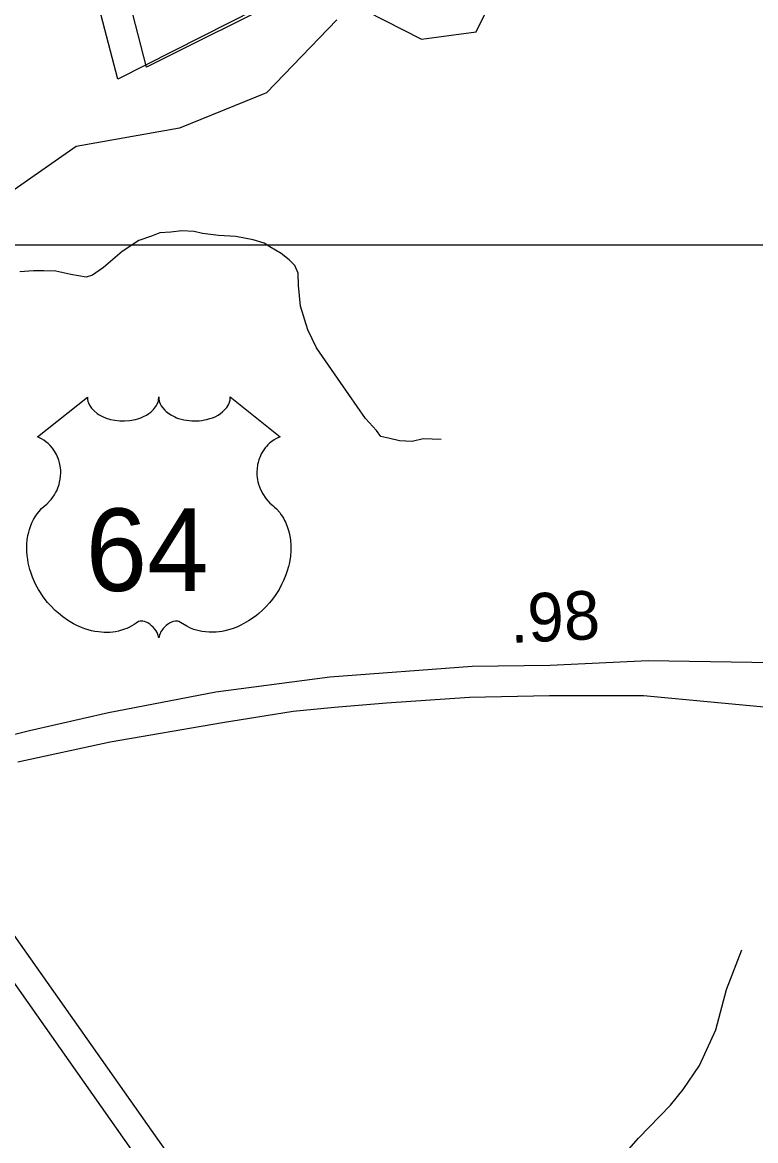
# Model space of a CAD drawing. Extents: x 2220236 to 2384410, y 720751 to 894131.
# Drawn here: x 2327373 to 2329260, y 813234 to 816114 of the extents above; entities that cross this region are included whole.
import ezdxf

# ---------------------------------------------------------------- set-up
doc = ezdxf.new("R2010")
doc.units = 0
for name, color, linetype in [('Exist Boundary Political City Limit New', 7, 'Continuous'), ('Exist Boundary Political City Limit New InsideOut', 7, 'Continuous'), ('Exist Hydrographic Creek Single Shore', 7, 'Continuous'), ('Exist Road Non-System Type 51', 7, 'Continuous'), ('Exist Road Primary US Divided Attributed', 7, 'Continuous'), ('Exist Road Primary US Mileage Hundredths English Label', 7, 'Continuous'), ('Exist Road Primary US Shield CELL', 7, 'Continuous'), ('Exist Road Primary US Shield Number Label', 7, 'Continuous'), ('Exist Road Secondary Type 20 Attributed', 7, 'Continuous'), ('Exist Utilities Electrical Transmission Line', 7, 'Continuous'), ('Map Preparation Boundary City Limit Buffer Line', 7, 'Continuous'), ('Map Preparation Inset Cut Line', 7, 'Continuous')]:
    doc.layers.add(name, color=color, linetype=linetype)

msp = doc.modelspace()

# ---------------------------------------------------------------- linework, layer by layer
at = {"layer": 'Exist Boundary Political City Limit New'}
msp.add_lwpolyline([(2328066, 816185.7), (2327692.5, 815998.4), (2327613, 816305.5)], dxfattribs=at)
at = {"layer": 'Exist Boundary Political City Limit New InsideOut'}
msp.add_lwpolyline([(2328332.7, 816329.8), (2327618.6, 815967), (2327464.7, 816555.2)], dxfattribs=at)
at = {"layer": 'Exist Hydrographic Creek Single Shore'}
for points in [[(2328257.1, 816143), (2328400, 816070.1), (2328541.1, 816089), (2328598.1, 816206.2), (2328638.1, 816391.6), (2328720.9, 816408.1), (2328806, 816250.8), (2328897.1, 816284.1), (2328945.1, 816460), (2328986.1, 816484.7), (2329071, 816386.4), (2329162, 816413.1), (2329161, 816488.5), (2329101.1, 816637), (2329091, 816804), (2329141.1, 816861.8), (2329382, 816930.8), (2329421, 817106.3), (2329487, 817141.9), (2329847.1, 817061.3), (2329956, 816964), (2329982, 816879.8), (2330019.9, 816421.8)], [(2328182, 816120.3), (2328001, 815932.3), (2327777.1, 815841.2), (2327510.9, 815794.2), (2327171.9, 815557.1)]]:
    msp.add_lwpolyline(points, dxfattribs=at)
at = {"layer": 'Exist Road Non-System Type 51'}
msp.add_lwpolyline([(2328450.9, 815039.2), (2328404.7, 815040.9), (2328376.6, 815034.3), (2328343.5, 815035.9), (2328318.7, 815042.5), (2328295.6, 815047.5), (2328284, 815062.4), (2328255.9, 815093.8), (2328191.4, 815186.4), (2328130.3, 815275.7), (2328107.2, 815322.1), (2328089, 815383.2), (2328084, 815436.2), (2328082.4, 815467.6), (2328074.1, 815487.4), (2328059.2, 815502.3), (2328039.4, 815518.9), (2328009.6, 815535.4), (2327994.8, 815545.3), (2327966.7, 815553.6), (2327922, 815561.9), (2327877.4, 815565.2), (2327836.1, 815570.1), (2327814.6, 815575.1), (2327783.2, 815576.7), (2327755.1, 815573.4), (2327727, 815571.8), (2327705.5, 815563.5), (2327672.5, 815551.9), (2327629.5, 815523.8), (2327581.6, 815482.5), (2327553.5, 815462.6), (2327536.9, 815457.7), (2327497.3, 815464.3), (2327459.2, 815472.6), (2327427.8, 815474.2), (2327401.4, 815474.2), (2327366.7, 815470.9)], dxfattribs=at)
at = {"layer": 'Exist Road Primary US Divided Attributed'}
for points in [[(2330704.1, 814376), (2330500.1, 814395.6), (2329570.8, 814459.9), (2328984.1, 814469.4), (2328731.4, 814457.7), (2328530.8, 814454.7), (2328164.4, 814427.1), (2327870.7, 814389.3), (2327594.4, 814335.4), (2327390.8, 814288.9), (2327312.4, 814269.6)], [(2327361.2, 814209.5), (2327598.8, 814261.2), (2327888.1, 814310.7), (2328069.9, 814339.8), (2328176, 814350), (2328309.8, 814361.6), (2328523.5, 814376.2), (2328730, 814380.5), (2328971.4, 814380.5), (2329619.5, 814319.2), (2330055.6, 814270), (2330485.7, 814226.6)]]:
    msp.add_lwpolyline(points, dxfattribs=at)
at = {"layer": 'Exist Road Primary US Shield CELL'}
msp.add_lwpolyline([(2327540.1, 815148.7), (2327540.4, 815143.4), (2327541.7, 815137.1), (2327542.7, 815133.8), (2327545.6, 815127.6), (2327550.5, 815120.2), (2327557.3, 815113), (2327565, 815106.7), (2327570.1, 815103.4), (2327578.9, 815098.6), (2327588.8, 815094.5), (2327599.9, 815091.3), (2327611.2, 815089), (2327623.6, 815087.6), (2327635.9, 815087.4), (2327649.1, 815088.4), (2327663.6, 815091.2), (2327670.4, 815092.9), (2327677.9, 815095.5), (2327684.9, 815098.4), (2327692.6, 815102.5), (2327698.7, 815106.5), (2327703.6, 815110), (2327710.4, 815116.5), (2327715.8, 815123.3), (2327718.1, 815127.1), (2327720.1, 815130.7), (2327722.8, 815138.5), (2327723.5, 815141.9), (2327724.1, 815149), (2327724.5, 815143), (2327725.1, 815139.3), (2327726.1, 815135.7), (2327727.6, 815131.8), (2327730.4, 815126.3), (2327733.4, 815121.7), (2327739.1, 815115), (2327742.7, 815111.6), (2327746, 815109), (2327754.7, 815103), (2327764.9, 815097.8), (2327769.9, 815095.6), (2327775.1, 815093.8), (2327781.6, 815091.8), (2327788.4, 815090.2), (2327795.1, 815089.1), (2327801.9, 815088.1), (2327808.9, 815087.6), (2327814.6, 815087.4), (2327821.6, 815087.5), (2327828, 815087.9), (2327834.6, 815088.6), (2327841.9, 815089.8), (2327847.8, 815091.1), (2327855.5, 815093.2), (2327862.5, 815095.7), (2327868.7, 815098.3), (2327876.6, 815102.5), (2327883.1, 815106.5), (2327887.8, 815110.4), (2327893.4, 815115.5), (2327898.7, 815121.7), (2327901.9, 815126.2), (2327904.1, 815130.8), (2327906.1, 815135.7), (2327907.4, 815140.8), (2327908, 815145.3), (2327908.1, 815149.1), (2328036.7, 815046.7), (2328033.7, 815045.5), (2328026.7, 815042.1), (2328021.1, 815038.8), (2328012.3, 815032.6), (2328008.5, 815029.2), (2328004.7, 815025.6), (2328001.2, 815021.8), (2327998.1, 815018.3), (2327994.4, 815013.1), (2327991.1, 815007.9), (2327987.8, 815002.2), (2327985.4, 814997.3), (2327981.5, 814986.9), (2327979.6, 814980.4), (2327978.3, 814974.9), (2327976.8, 814963.4), (2327976.4, 814957.9), (2327976.4, 814952.5), (2327976.7, 814946.8), (2327977.3, 814941.4), (2327978.3, 814935.7), (2327979.2, 814930.6), (2327980.8, 814924.5), (2327983, 814917.3), (2327985.9, 814910.4), (2327991.7, 814899.3), (2327999.3, 814887.9), (2328004.7, 814881.5), (2328010, 814876), (2328017.9, 814869.3), (2328022.2, 814865.5), (2328027.2, 814860.6), (2328035.2, 814851.2), (2328038.5, 814846.8), (2328041.8, 814841.9), (2328044.8, 814836.8), (2328047.9, 814831.3), (2328050.3, 814826.5), (2328054.8, 814815.5), (2328058.1, 814804.8), (2328059.6, 814799.2), (2328062, 814786.6), (2328062.9, 814780.3), (2328063.9, 814768), (2328064, 814753.1), (2328062.8, 814739), (2328060.2, 814722.5), (2328058, 814712.6), (2328054.6, 814701.2), (2328051.3, 814691.2), (2328045.4, 814676.5), (2328040.2, 814665.9), (2328033.5, 814653.4), (2328028.8, 814645.9), (2328023.4, 814637.9), (2328016.7, 814628.6), (2328008.8, 814618.7), (2327999.3, 814608.3), (2327991.6, 814600.6), (2327981.6, 814591.7), (2327975.5, 814586.6), (2327966.9, 814580.1), (2327955, 814572.2), (2327943.3, 814565.4), (2327933.4, 814560.4), (2327924.6, 814556.6), (2327913.2, 814552.2), (2327894.2, 814547), (2327887.3, 814545.5), (2327879.1, 814544.3), (2327871.4, 814543.6), (2327864, 814543.1), (2327853.9, 814543.1), (2327844, 814543.9), (2327834.6, 814545.2), (2327824.8, 814547.3), (2327814.5, 814550.3), (2327805.2, 814554), (2327795.8, 814558.6), (2327779.9, 814568.6), (2327775.3, 814571.1), (2327772.7, 814571.8), (2327766.6, 814572.1), (2327760.8, 814570.8), (2327754.9, 814568.5), (2327751.3, 814566.6), (2327746.5, 814563.5), (2327742.9, 814560.6), (2327738.5, 814556.4), (2327735.5, 814552.9), (2327733.1, 814550.2), (2327728.7, 814543.1), (2327727.1, 814539.8), (2327725.4, 814535.4), (2327723.9, 814529.1), (2327721.9, 814537.1), (2327719.5, 814542.4), (2327716.8, 814547), (2327714, 814551), (2327709.5, 814556.2), (2327705.5, 814560), (2327700.6, 814564), (2327695.4, 814567.1), (2327691.3, 814569.2), (2327687.5, 814570.7), (2327682.9, 814571.8), (2327679.1, 814572.1), (2327676, 814572.1), (2327671.7, 814571.1), (2327665.9, 814566.9), (2327660.3, 814563.1), (2327654.3, 814559.4), (2327647.2, 814555.6), (2327642, 814553.1), (2327635.7, 814550.7), (2327628.4, 814548.3), (2327620.5, 814546.2), (2327612.4, 814544.6), (2327605.3, 814543.5), (2327597.6, 814542.8), (2327590.7, 814542.6), (2327583.5, 814542.6), (2327576.7, 814543.2), (2327568.9, 814543.9), (2327559.2, 814545.3), (2327551.1, 814547.1), (2327542.6, 814549.4), (2327533.9, 814552.1), (2327524.6, 814555.7), (2327512.9, 814560.8), (2327504.7, 814565), (2327491.9, 814572.4), (2327476.9, 814582.8), (2327465.5, 814592), (2327457.2, 814599.5), (2327445, 814611.9), (2327437.8, 814620.1), (2327426.5, 814634.7), (2327419.3, 814645.2), (2327414.6, 814653), (2327407.8, 814665.4), (2327404, 814673.3), (2327399.2, 814684.7), (2327395.3, 814695.1), (2327392.1, 814705), (2327390.4, 814711.3), (2327388, 814722.3), (2327386.5, 814730.1), (2327385.1, 814740.8), (2327384.3, 814752.1), (2327384.1, 814762.6), (2327384.4, 814771.2), (2327385.4, 814781.3), (2327387.1, 814792), (2327389.1, 814801.2), (2327391, 814807.8), (2327393.7, 814815.9), (2327397.3, 814824.8), (2327401.6, 814833.3), (2327405.7, 814840.4), (2327410.8, 814848), (2327415.8, 814854.4), (2327422.3, 814861.6), (2327429.2, 814868.1), (2327435.4, 814873.2), (2327442.9, 814880.5), (2327446.8, 814884.9), (2327451.4, 814891), (2327455.1, 814896.7), (2327458.1, 814901.8), (2327462, 814909.4), (2327464.4, 814915), (2327467.3, 814923.6), (2327468.8, 814929.7), (2327470.3, 814937.6), (2327471.3, 814944.9), (2327471.7, 814954.1), (2327471.5, 814961.7), (2327470.5, 814970.6), (2327468.8, 814979.1), (2327466.8, 814986.6), (2327463.6, 814995.1), (2327460.7, 815001.3), (2327455.8, 815009.7), (2327450.3, 815017.6), (2327444.6, 815023.9), (2327438.9, 815029.6), (2327433.5, 815033.9), (2327428.3, 815037.6), (2327421.7, 815041.6), (2327415.4, 815044.7), (2327411.5, 815046.3)], close=True, dxfattribs=at)
at = {"layer": 'Exist Road Secondary Type 20 Attributed'}
msp.add_lwpolyline([(2328243.3, 810496.4), (2328217.4, 812141.9), (2328214.7, 812171), (2328216.7, 812197.8), (2328217.2, 812255.3), (2328229.6, 812307.4), (2328266.8, 812391.8), (2328326.3, 812498.5), (2328380.8, 812572.9), (2328442.8, 812649.8), (2328497.3, 812716.8), (2328581.6, 812813.5), (2328715.5, 812962.4), (2328958.5, 813240.2), (2329041.5, 813325.8), (2329073.8, 813365.5), (2329115.9, 813427.5), (2329158.1, 813519.3), (2329185.3, 813623.5), (2329225, 813725.2)], dxfattribs=at)
at = {"layer": 'Exist Utilities Electrical Transmission Line'}
for points in [[(2333024.4, 805702.5), (2331824.6, 807406.8), (2329674.8, 810458.2), (2329041.4, 811359.1), (2328249.6, 812486.1), (2327790.8, 813138.8), (2326970.6, 814303.4), (2326633.7, 814783.6), (2326625.6, 814795.5), (2319961.3, 820697.1)], [(2319853.3, 820695.9), (2326592.3, 814719.1), (2333025.8, 805564.5)]]:
    msp.add_lwpolyline(points, dxfattribs=at)
at = {"layer": 'Map Preparation Boundary City Limit Buffer Line'}
msp.add_lwpolyline([(2328066, 816185.7), (2327692.5, 815998.4), (2327613, 816305.5)], dxfattribs=at)
at = {"layer": 'Map Preparation Inset Cut Line'}
msp.add_lwpolyline([(2325398.9, 823881.8), (2329807.7, 823881.8), (2329807.7, 815539.8), (2325398.9, 815539.8), (2325398.9, 823881.8)], dxfattribs=at)
msp.add_lwpolyline([(2325398.9, 823881.8), (2329807.7, 823881.8), (2329807.7, 815539.8), (2325398.9, 815539.8), (2325398.9, 823881.8)], dxfattribs=at)

# ---------------------------------------------------------------- texts
at = {"layer": 'Exist Road Primary US Mileage Hundredths English Label'}
msp.add_text('.98', height=125, rotation=2.6645, dxfattribs=at).set_placement((2328629.8, 814515.5))
at = {"layer": 'Exist Road Primary US Shield Number Label'}
msp.add_text('64', height=212.5, dxfattribs=at).set_placement((2327535.8, 814649.4))

doc.saveas('drawing.dxf')
